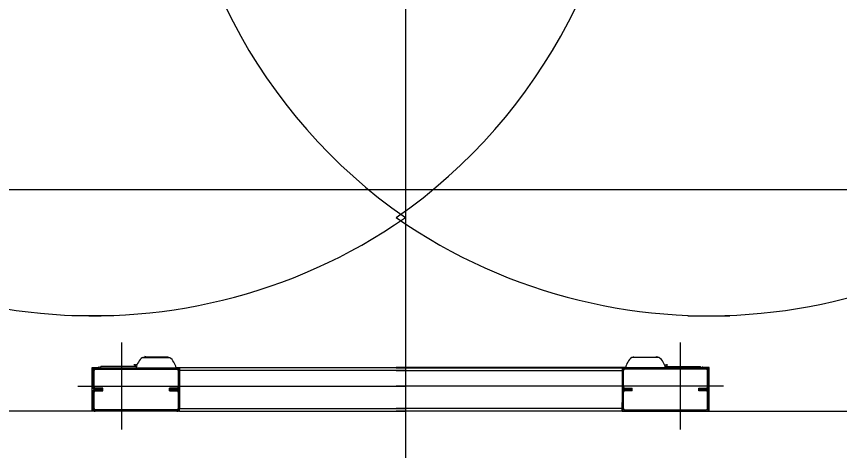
# Model space of a CAD drawing. Extents: x -264205 to -263659, y -1242401 to -1241986.
# Drawn here: x -263852.388 to -263851.488, y -1242088.242 to -1242087.767 of the extents above; entities that cross this region are included whole.
import ezdxf

# ---------------------------------------------------------------- set-up
doc = ezdxf.new("R2010")
doc.units = 0
doc.layers.add('HESCON_OSI_STAVBY_KFA', color=7, linetype='Continuous')
doc.layers.add('SITUACIA_DSP_2D', color=7, linetype='Continuous')

msp = doc.modelspace()

# ---------------------------------------------------------------- linework, layer by layer
at = {"layer": 'HESCON_OSI_STAVBY_KFA'}
msp.add_line((-263792.65279, -1242087.95724), (-263911.52279, -1242087.95724), dxfattribs=at)
at = {"layer": 'SITUACIA_DSP_2D'}
for p, q in [((-263851.96274, -1242086.64862), (-263851.96274, -1242088.31841)), ((-263852.2818, -1242088.09493), (-263852.32768, -1242088.09493)), ((-263851.65369, -1242088.09493), (-263851.6078, -1242088.09493)), ((-263852.27339, -1242088.12438), (-263852.27339, -1242088.21938)), ((-263851.66209, -1242088.12438), (-263851.66209, -1242088.21938)), ((-263852.25031, -1242088.14053), (-263852.22048, -1242088.14053)), ((-263852.24916, -1242088.14053), (-263852.24882, -1242088.14034)), ((-263852.24882, -1242088.14034), (-263852.24818, -1242088.14021)), ((-263852.22358, -1242088.14021), (-263852.24818, -1242088.14021)), ((-263852.24755, -1242088.13987), (-263852.24765, -1242088.14021)), ((-263852.24727, -1242088.13909), (-263852.24755, -1242088.13987)), ((-263852.22261, -1242088.14021), (-263852.22358, -1242088.14021)), ((-263852.22261, -1242088.14021), (-263852.22196, -1242088.14034)), ((-263852.22196, -1242088.14034), (-263852.22163, -1242088.14053)), ((-263851.68518, -1242088.14053), (-263851.71501, -1242088.14053)), ((-263851.71352, -1242088.14034), (-263851.71386, -1242088.14053)), ((-263851.71288, -1242088.14021), (-263851.71352, -1242088.14034)), ((-263851.71288, -1242088.14021), (-263851.7119, -1242088.14021)), ((-263851.7119, -1242088.14021), (-263851.68731, -1242088.14021)), ((-263851.68822, -1242088.13909), (-263851.68793, -1242088.13987)), ((-263851.68793, -1242088.13987), (-263851.68783, -1242088.14021)), ((-263851.68666, -1242088.14034), (-263851.68731, -1242088.14021)), ((-263851.68633, -1242088.14053), (-263851.68666, -1242088.14034)), ((-263852.30521, -1242088.15145), (-263852.29762, -1242088.15145)), ((-263852.30521, -1242088.19943), (-263852.30521, -1242088.15145)), ((-263852.30189, -1242088.15335), (-263852.30189, -1242088.15193)), ((-263852.30189, -1242088.15193), (-263852.21259, -1242088.15193)), ((-263852.29762, -1242088.15193), (-263852.29762, -1242088.1505)), ((-263852.29572, -1242088.15193), (-263852.29572, -1242088.1505)), ((-263852.25691, -1242088.1505), (-263852.29572, -1242088.1505)), ((-263852.25689, -1242088.15041), (-263852.25985, -1242088.15041)), ((-263852.25855, -1242088.1486), (-263852.25978, -1242088.1486)), ((-263852.25856, -1242088.14901), (-263852.25857, -1242088.14946)), ((-263852.25857, -1242088.14946), (-263852.25787, -1242088.14946)), ((-263852.25855, -1242088.1486), (-263852.25856, -1242088.14901)), ((-263852.25855, -1242088.1486), (-263852.25785, -1242088.1486)), ((-263852.25787, -1242088.14946), (-263852.25786, -1242088.14901)), ((-263852.25786, -1242088.14901), (-263852.25785, -1242088.1486)), ((-263852.25629, -1242088.1486), (-263852.25785, -1242088.1486)), ((-263852.21364, -1242088.15145), (-263851.96274, -1242088.15145)), ((-263852.21259, -1242088.15193), (-263852.21259, -1242088.15335)), ((-263851.96274, -1242088.15193), (-263852.20974, -1242088.15193)), ((-263852.20974, -1242088.15193), (-263852.20974, -1242088.15478)), ((-263851.72185, -1242088.15145), (-263851.97274, -1242088.15145)), ((-263851.97274, -1242088.15193), (-263851.72574, -1242088.15193)), ((-263851.72574, -1242088.15193), (-263851.72574, -1242088.15478)), ((-263851.72289, -1242088.15193), (-263851.72289, -1242088.15335)), ((-263851.63359, -1242088.15193), (-263851.72289, -1242088.15193)), ((-263851.67919, -1242088.1486), (-263851.67763, -1242088.1486)), ((-263851.6786, -1242088.15041), (-263851.67563, -1242088.15041)), ((-263851.67857, -1242088.1505), (-263851.63977, -1242088.1505)), ((-263851.67693, -1242088.1486), (-263851.67763, -1242088.1486)), ((-263851.67763, -1242088.14901), (-263851.67763, -1242088.1486)), ((-263851.67762, -1242088.14946), (-263851.67763, -1242088.14901)), ((-263851.67692, -1242088.14946), (-263851.67762, -1242088.14946)), ((-263851.67693, -1242088.1486), (-263851.67571, -1242088.1486)), ((-263851.67693, -1242088.1486), (-263851.67692, -1242088.14901)), ((-263851.67692, -1242088.14901), (-263851.67692, -1242088.14946)), ((-263851.63977, -1242088.15193), (-263851.63977, -1242088.1505)), ((-263851.63787, -1242088.15193), (-263851.63787, -1242088.1505)), ((-263851.63027, -1242088.15145), (-263851.63787, -1242088.15145)), ((-263851.63359, -1242088.15335), (-263851.63359, -1242088.15193)), ((-263851.63027, -1242088.19943), (-263851.63027, -1242088.15145)), ((-263852.30474, -1242088.15478), (-263852.30332, -1242088.15478)), ((-263852.30474, -1242088.17283), (-263852.30474, -1242088.15478)), ((-263852.30332, -1242088.17283), (-263852.30332, -1242088.15478)), ((-263852.30189, -1242088.15335), (-263852.21259, -1242088.15335)), ((-263852.21117, -1242088.15478), (-263852.20974, -1242088.15478)), ((-263852.21117, -1242088.15478), (-263852.21117, -1242088.17283)), ((-263851.96274, -1242088.15478), (-263852.20974, -1242088.15478)), ((-263852.20974, -1242088.15478), (-263852.20974, -1242088.18423)), ((-263852.20974, -1242088.15478), (-263852.20974, -1242088.17283)), ((-263851.97274, -1242088.15478), (-263851.72574, -1242088.15478)), ((-263851.72432, -1242088.15478), (-263851.72574, -1242088.15478)), ((-263851.72574, -1242088.15478), (-263851.72574, -1242088.18423)), ((-263851.72574, -1242088.15478), (-263851.72574, -1242088.17283)), ((-263851.72432, -1242088.15478), (-263851.72432, -1242088.17283)), ((-263851.63359, -1242088.15335), (-263851.72289, -1242088.15335)), ((-263851.63074, -1242088.15478), (-263851.63217, -1242088.15478)), ((-263851.63217, -1242088.17283), (-263851.63217, -1242088.15478)), ((-263851.63074, -1242088.17283), (-263851.63074, -1242088.15478)), ((-263852.32089, -1242088.17188), (-263851.96274, -1242088.17188)), ((-263852.30332, -1242088.17283), (-263852.30474, -1242088.17283)), ((-263852.30474, -1242088.17853), (-263852.30332, -1242088.17853)), ((-263852.30474, -1242088.19658), (-263852.30474, -1242088.17853)), ((-263852.30332, -1242088.19658), (-263852.30332, -1242088.17853)), ((-263852.30189, -1242088.17568), (-263852.30189, -1242088.17425)), ((-263852.29382, -1242088.17425), (-263852.30189, -1242088.17425)), ((-263852.30189, -1242088.1771), (-263852.30189, -1242088.17568)), ((-263852.30189, -1242088.17568), (-263852.29382, -1242088.17568)), ((-263852.29382, -1242088.17568), (-263852.30189, -1242088.17568)), ((-263852.30189, -1242088.1771), (-263852.29382, -1242088.1771)), ((-263852.29382, -1242088.17568), (-263852.29382, -1242088.17425)), ((-263852.29382, -1242088.1771), (-263852.29382, -1242088.17568)), ((-263852.22067, -1242088.1771), (-263852.22067, -1242088.17425)), ((-263852.21259, -1242088.17425), (-263852.22067, -1242088.17425)), ((-263852.22067, -1242088.17568), (-263852.21259, -1242088.17568)), ((-263852.21259, -1242088.17568), (-263852.22067, -1242088.17568)), ((-263852.22067, -1242088.1771), (-263852.21259, -1242088.1771)), ((-263852.21259, -1242088.17425), (-263852.21259, -1242088.17568)), ((-263852.21259, -1242088.17568), (-263852.21259, -1242088.1771)), ((-263852.20974, -1242088.17283), (-263852.21117, -1242088.17283)), ((-263852.21117, -1242088.17853), (-263852.20974, -1242088.17853)), ((-263852.21117, -1242088.17853), (-263852.21117, -1242088.19658)), ((-263852.20974, -1242088.17853), (-263852.20974, -1242088.19658)), ((-263851.61459, -1242088.17188), (-263851.97274, -1242088.17188)), ((-263851.72574, -1242088.17283), (-263851.72432, -1242088.17283)), ((-263851.72432, -1242088.17853), (-263851.72574, -1242088.17853)), ((-263851.72574, -1242088.17853), (-263851.72574, -1242088.19658)), ((-263851.72432, -1242088.17853), (-263851.72432, -1242088.19658)), ((-263851.72289, -1242088.17425), (-263851.72289, -1242088.17568)), ((-263851.72289, -1242088.17425), (-263851.71482, -1242088.17425)), ((-263851.72289, -1242088.17568), (-263851.72289, -1242088.1771)), ((-263851.71482, -1242088.17568), (-263851.72289, -1242088.17568)), ((-263851.72289, -1242088.17568), (-263851.71482, -1242088.17568)), ((-263851.71482, -1242088.1771), (-263851.72289, -1242088.1771)), ((-263851.71482, -1242088.1771), (-263851.71482, -1242088.17425)), ((-263851.64167, -1242088.17568), (-263851.64167, -1242088.17425)), ((-263851.64167, -1242088.17425), (-263851.63359, -1242088.17425)), ((-263851.64167, -1242088.1771), (-263851.64167, -1242088.17568)), ((-263851.63359, -1242088.17568), (-263851.64167, -1242088.17568)), ((-263851.64167, -1242088.17568), (-263851.63359, -1242088.17568)), ((-263851.63359, -1242088.1771), (-263851.64167, -1242088.1771)), ((-263851.63359, -1242088.17568), (-263851.63359, -1242088.17425)), ((-263851.63359, -1242088.1771), (-263851.63359, -1242088.17568)), ((-263851.63217, -1242088.17283), (-263851.63074, -1242088.17283)), ((-263851.63074, -1242088.17853), (-263851.63217, -1242088.17853)), ((-263851.63217, -1242088.19658), (-263851.63217, -1242088.17853)), ((-263851.63074, -1242088.19658), (-263851.63074, -1242088.17853)), ((-263852.30332, -1242088.19658), (-263852.30474, -1242088.19658)), ((-263852.30189, -1242088.19943), (-263852.30189, -1242088.198)), ((-263852.21259, -1242088.198), (-263852.30189, -1242088.198)), ((-263852.21259, -1242088.198), (-263852.21259, -1242088.19943)), ((-263852.20974, -1242088.19658), (-263852.21117, -1242088.19658)), ((-263852.20974, -1242088.19658), (-263852.20974, -1242088.18993)), ((-263852.20974, -1242088.19658), (-263851.96274, -1242088.19658)), ((-263852.20974, -1242088.19943), (-263852.20974, -1242088.19658)), ((-263851.72574, -1242088.19658), (-263851.97274, -1242088.19658)), ((-263851.72574, -1242088.19658), (-263851.72574, -1242088.18993)), ((-263851.72574, -1242088.19943), (-263851.72574, -1242088.19658)), ((-263851.72574, -1242088.19658), (-263851.72432, -1242088.19658)), ((-263851.72289, -1242088.198), (-263851.72289, -1242088.19943)), ((-263851.72289, -1242088.198), (-263851.63359, -1242088.198)), ((-263851.63359, -1242088.19943), (-263851.63359, -1242088.198)), ((-263851.63217, -1242088.19658), (-263851.63074, -1242088.19658)), ((-263852.30521, -1242088.19943), (-263852.81937, -1242088.19943)), ((-263852.30189, -1242088.19943), (-263852.30521, -1242088.19943)), ((-263852.21259, -1242088.19943), (-263852.30189, -1242088.19943)), ((-263852.20974, -1242088.19943), (-263852.21259, -1242088.19943)), ((-263852.20974, -1242088.19943), (-263851.96274, -1242088.19943)), ((-263851.72574, -1242088.19943), (-263851.97274, -1242088.19943)), ((-263851.72574, -1242088.19943), (-263851.72289, -1242088.19943)), ((-263851.72289, -1242088.19943), (-263851.63359, -1242088.19943)), ((-263851.63359, -1242088.19943), (-263851.63027, -1242088.19943)), ((-263851.63027, -1242088.19943), (-263851.11611, -1242088.19943))]:
    msp.add_line(p, q, dxfattribs=at)
for centre, radius, start, end in [((-263852.30474, -1242087.49643), 0.5985, 55.15038, 304.84962), ((-263851.63074, -1242087.49643), 0.5985, 235.15038, 124.84962), ((-263851.62074, -1242087.49643), 0.5985, 124.85019, 235.14981), ((-263852.31474, -1242087.49643), 0.5985, 304.85019, 55.14981), ((-263852.23858, -1242088.15547), 0.019, 128.12879, 169.24413), ((-263852.23221, -1242088.15547), 0.019, 10.75587, 51.87121), ((-263851.70328, -1242088.15547), 0.019, 128.12879, 169.24413), ((-263851.69691, -1242088.15547), 0.019, 10.75587, 51.87121), ((-263852.30189, -1242088.15478), 0.00285, 90, 180), ((-263852.25976, -1242088.15041), 0.000095, 180, 270), ((-263852.21259, -1242088.15478), 0.00285, 0, 90), ((-263851.72289, -1242088.15478), 0.00285, 90, 180), ((-263851.67572, -1242088.15041), 0.000095, 270, 0), ((-263851.63359, -1242088.15478), 0.00285, 0, 90), ((-263852.30189, -1242088.15478), 0.00142, 90, 180), ((-263852.21259, -1242088.15478), 0.00142, 0, 90), ((-263851.72289, -1242088.15478), 0.00142, 90, 180), ((-263851.63359, -1242088.15478), 0.00142, 0, 90), ((-263852.30189, -1242088.17283), 0.00285, 180, 270), ((-263852.30189, -1242088.17853), 0.00285, 90, 180), ((-263852.30189, -1242088.17283), 0.00143, 180, 270), ((-263852.30189, -1242088.17853), 0.00143, 90, 180), ((-263852.21259, -1242088.17283), 0.00143, 270, 0), ((-263852.21259, -1242088.17283), 0.00285, 270, 0), ((-263852.21259, -1242088.17853), 0.00285, 0, 90), ((-263852.21259, -1242088.17853), 0.00143, 0, 90), ((-263851.72289, -1242088.17283), 0.00285, 180, 270), ((-263851.72289, -1242088.17853), 0.00285, 90, 180), ((-263851.72289, -1242088.17283), 0.00143, 180, 270), ((-263851.72289, -1242088.17853), 0.00143, 90, 180), ((-263851.63359, -1242088.17283), 0.00285, 270, 0), ((-263851.63359, -1242088.17283), 0.00143, 270, 0), ((-263851.63359, -1242088.17853), 0.00285, 0, 90), ((-263851.63359, -1242088.17853), 0.00143, 0, 90), ((-263852.30189, -1242088.19658), 0.00285, 180, 270), ((-263852.30189, -1242088.19658), 0.00143, 180, 270), ((-263852.21259, -1242088.19658), 0.00143, 270, 0), ((-263852.21259, -1242088.19658), 0.00285, 270, 0), ((-263851.72289, -1242088.19658), 0.00285, 180, 270), ((-263851.72289, -1242088.19658), 0.00143, 180, 270), ((-263851.63359, -1242088.19658), 0.00143, 270, 0), ((-263851.63359, -1242088.19658), 0.00285, 270, 0)]:
    msp.add_arc(centre, radius, start, end, dxfattribs=at)

doc.saveas('drawing.dxf')
